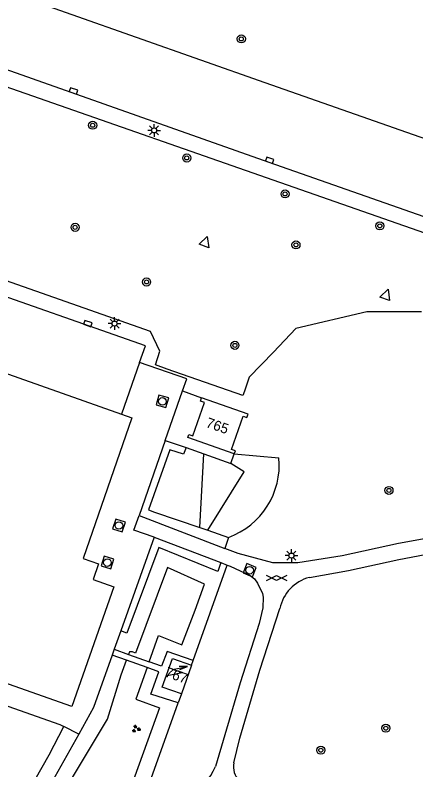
# Model space of a CAD drawing. Extents: x 132999 to 136000, y 398499 to 400501.
# Drawn here: x 133634.9 to 133674.5, y 399202.1 to 399276.7 of the extents above; entities that cross this region are included whole.
import ezdxf

# ---------------------------------------------------------------- set-up
doc = ezdxf.new("R2010")
doc.units = 0
for name, color, linetype in [('gg-anno-huisnummerreeks BGT', 7, 'Continuous'), ('gg-bbg-hoofdgebouw', 7, 'Continuous'), ('gg-knt-verharding', 7, 'Continuous'), ('gt-grn-groengrens', 7, 'Continuous'), ('gt-grn-weggrens', 7, 'Continuous'), ('gt-symb-boom', 7, 'Continuous'), ('gt-symb-gesloten verharding', 7, 'Continuous'), ('gt-symb-groenvak', 7, 'Continuous'), ('gt-symb-kolk', 7, 'Continuous'), ('gt-symb-lichtmast', 7, 'Continuous'), ('gt-symb-rioolschacht', 7, 'Continuous'), ('gt-symb-trafo symbool', 7, 'Continuous'), ('gt-symb-waterafsluiter', 7, 'Continuous')]:
    doc.layers.add(name, color=color, linetype=linetype)

# ---------------------------------------------------------------- blocks, each defined once
blk = doc.blocks.new('gt0-BOOM')
at = {"layer": 'gt-symb-boom'}
for radius in [0.4, 0.2]:
    blk.add_circle((0, 0), radius, dxfattribs=at)
blk = doc.blocks.new('gt0-GRVAK')
at = {"layer": 'gt-symb-groenvak'}
for p, q in [((-0.11, 0.189), (-0.228, 0.24)), ((-0.182, 0.153), (0.088, 0.153)), ((-0.091, 0.211), (-0.156, 0.322)), ((-0.047, 0.214), (-0.047, 0.393)), ((-0.004, 0.211), (0.061, 0.322)), ((0.015, 0.189), (0.133, 0.24)), ((0.262, -0.052), (0.197, 0.059)), ((0.305, -0.049), (0.305, 0.13)), ((0.349, -0.052), (0.414, 0.059)), ((-0.245, -0.228), (-0.363, -0.177)), ((-0.318, -0.264), (-0.047, -0.264)), ((-0.226, -0.206), (-0.291, -0.095)), ((-0.183, -0.203), (-0.183, -0.024)), ((-0.139, -0.206), (-0.074, -0.095)), ((-0.12, -0.228), (-0.002, -0.177)), ((0.243, -0.074), (0.125, -0.023)), ((0.17, -0.11), (0.441, -0.11)), ((0.368, -0.074), (0.486, -0.023))]:
    blk.add_line(p, q, dxfattribs=at)
blk = doc.blocks.new('gt0-RS')
at = {"layer": 'gt-symb-rioolschacht'}
blk.add_lwpolyline([(-0.5, -0.5), (0.5, -0.5), (0.5, 0.5), (-0.5, 0.5)], close=True, dxfattribs=at)
blk.add_circle((0, 0), 0.375, dxfattribs=at)
blk = doc.blocks.new('gt0-WAFSL')
at = {"layer": 'gt-symb-waterafsluiter'}
for p, q in [((-0.5, -0.333), (0, 0.667)), ((0, 0.667), (0.5, -0.333)), ((0.5, -0.333), (-0.5, -0.333))]:
    blk.add_line(p, q, dxfattribs=at)
blk = doc.blocks.new('gt0-KOLK')
at = {"layer": 'gt-symb-kolk'}
blk.add_lwpolyline([(0, 0), (0.375, 0), (0.375, 0.4), (-0.375, 0.4), (-0.375, 0), (0, 0)], dxfattribs=at)
blk = doc.blocks.new('gt0-LMAST')
at = {"layer": 'gt-symb-lichtmast'}
for p, q in [((-0.182, 0.173), (-0.447, 0.438)), ((-0.005, 0.246), (-0.005, 0.621)), ((0.172, 0.173), (0.437, 0.438)), ((-0.255, -0.004), (-0.63, -0.004)), ((-0.182, -0.181), (-0.447, -0.446)), ((-0.005, -0.254), (-0.005, -0.629)), ((0.437, -0.446), (0.172, -0.181)), ((0.245, -0.004), (0.62, -0.004))]:
    blk.add_line(p, q, dxfattribs=at)
blk.add_circle((-0.005, -0.004), 0.25, dxfattribs=at)
blk = doc.blocks.new('gt0-HSP')
at = {"layer": 'gt-symb-trafo symbool'}
for points in [[(0.771, 0.746), (-0.529, -0.004), (0.471, -0.004), (-0.829, -0.754)], [(-0.217, -0.24), (-0.829, -0.754), (-0.077, -0.48)]]:
    blk.add_lwpolyline(points, dxfattribs=at)
blk = doc.blocks.new('gt0-GESVH1')
at = {"layer": 'gt-symb-gesloten verharding'}
for p, q in [((-0.992, -0.261), (0.008, 0.239)), ((0.008, -0.261), (-0.992, 0.239)), ((0.008, 0.239), (1.008, -0.261)), ((1.008, 0.239), (0.008, -0.261))]:
    blk.add_line(p, q, dxfattribs=at)

msp = doc.modelspace()

# ---------------------------------------------------------------- linework, layer by layer
at = {"layer": 'gg-bbg-hoofdgebouw'}
msp.add_line((133652.38, 399212.45), (133651.37, 399209.62), dxfattribs=at)
for points in [[(133579.334, 399259.475), (133578.208, 399256.26), (133590.062, 399252.107), (133591.539, 399256.284), (133645.435, 399237.219)], [(133652.49, 399235.1), (133653.634, 399238.398), (133653.256, 399238.53), (133653.364, 399238.837)], [(133656.59, 399233.32), (133656.697, 399233.624), (133656.31, 399233.76), (133657.469, 399237.052), (133657.847, 399236.92), (133657.954, 399237.227), (133653.364, 399238.837)], [(133645.435, 399237.219), (133646.457, 399236.857), (133641.663, 399222.98), (133643.189, 399222.461), (133642.635, 399220.891)], [(133656.59, 399233.32), (133652, 399234.93), (133652.11, 399235.23), (133652.49, 399235.1)], [(133642.635, 399220.891), (133644.68, 399220.17), (133640.53, 399208.36), (133569.677, 399233.342)], [(133651.37, 399209.62), (133649.48, 399210.26), (133650.49, 399213.09), (133652.38, 399212.45)]]:
    msp.add_lwpolyline(points, dxfattribs=at)
at = {"layer": 'gg-knt-verharding'}
for p, q in [((133649.776, 399234.65), (133651.482, 399239.533)), ((133651.482, 399239.533), (133653.364, 399238.837)), ((133649.776, 399234.65), (133647.18, 399227.219)), ((133649.776, 399234.65), (133651.834, 399233.928)), ((133651.834, 399233.928), (133653.588, 399233.313)), ((133653.588, 399233.313), (133656.259, 399232.376)), ((133656.259, 399232.376), (133656.59, 399233.32)), ((133647.18, 399227.219), (133655.652, 399223.973)), ((133648.673, 399225.079), (133645.384, 399215.819)), ((133648.673, 399225.079), (133655.269, 399222.567)), ((133655.269, 399222.567), (133655.904, 399222.325)), ((133645.384, 399215.819), (133644.741, 399214.008)), ((133644.741, 399214.008), (133644.54, 399213.442)), ((133641.225, 399205.62), (133639.759, 399206.376))]:
    msp.add_line(p, q, dxfattribs=at)
for points in [[(133771.329, 399233.906), (133768.601, 399234.632), (133745.269, 399241.392), (133716.806, 399250.305), (133688.288, 399259.917), (133659.647, 399269.976), (133602.401, 399290.135), (133545.88, 399309.99), (133506.955, 399323.72), (133486.751, 399330.908)], [(133479.86, 399325.46), (133495.399, 399320.086), (133559.263, 399297.64), (133579.582, 399290.434), (133599.962, 399283.266), (133620.307, 399276.145), (133660.016, 399262.132), (133680.397, 399254.969), (133701.754, 399247.622), (133723.196, 399240.624), (133744.786, 399233.916), (133758.432, 399229.947)], [(133647.242, 399242.334), (133647.82, 399243.97), (133594.332, 399262.752)], [(133651.482, 399239.533), (133651.893, 399240.709), (133647.242, 399242.334)], [(133570.41, 399230.877), (133639.367, 399206.578), (133639.759, 399206.376)], [(133648.673, 399225.079), (133646.677, 399225.778), (133647.18, 399227.219)], [(133675.901, 399225.006), (133672.827, 399224.465), (133667.262, 399223.246), (133662.863, 399222.555), (133660.402, 399222.534), (133656.987, 399223.462), (133655.652, 399223.973)], [(133664.014, 399221.103), (133667.88, 399221.804), (133672.853, 399222.892), (133675.459, 399223.372), (133676.528, 399223.531)], [(133655.904, 399222.325), (133656.175, 399222.222), (133658.164, 399221.307), (133658.595, 399220.964), (133658.889, 399220.551), (133659.367, 399219.51), (133659.451, 399219.171), (133659.424, 399218.09), (133659.035, 399216.568), (133657.173, 399210.695), (133654.74, 399202.423)], [(133656.56, 399202.788), (133657.139, 399205.239), (133659.111, 399211.93), (133661.084, 399218.022)], [(133644.54, 399213.442), (133642.7, 399208.26), (133641.225, 399205.62)], [(133635.281, 399198.716), (133636.201, 399199.954), (133636.921, 399201.14), (133638.321, 399203.592), (133639.759, 399206.376)], [(133641.225, 399205.62), (133638.867, 399201.399), (133636.591, 399197.857)]]:
    msp.add_lwpolyline(points, dxfattribs=at)
for centre, radius, start, end in [((133665.053, 399217.181), 4.057, 104.83785, 168.04015), ((133658.472, 399202.376), 1.956, 167.82997, 224.17164), ((133648.728, 399205.117), 6.588, 301.43707, 335.86208)]:
    msp.add_arc(centre, radius, start, end, dxfattribs=at)
at = {"layer": 'gt-grn-groengrens'}
for p, q in [((133653.203, 399226.024), (133653.588, 399233.313)), ((133656.59, 399233.32), (133661.005, 399232.927)), ((133653.203, 399226.024), (133653.967, 399225.765)), ((133653.967, 399225.765), (133656.027, 399225.067)), ((133656.027, 399225.067), (133655.652, 399223.973)), ((133652.544, 399212.909), (133655.904, 399222.325)), ((133644.741, 399214.008), (133646.145, 399213.505)), ((133645.945, 399212.939), (133644.54, 399213.442)), ((133647.987, 399212.208), (133645.945, 399212.939)), ((133646.145, 399213.505), (133648.188, 399212.773)), ((133652.38, 399212.45), (133652.544, 399212.909)), ((133651.37, 399209.62), (133651.05, 399208.724)), ((133646.937, 399197.197), (133651.05, 399208.724))]:
    msp.add_line(p, q, dxfattribs=at)
for points in [[(133480.789, 399323.732), (133514.266, 399311.968), (133566.026, 399293.658), (133622.297, 399273.676), (133674.718, 399255.372), (133708.103, 399243.677), (133754.686, 399228.738), (133757.903, 399228.105)], [(133675.091, 399247.341), (133669.699, 399247.341), (133662.667, 399245.694), (133660.472, 399243.376), (133658.052, 399240.885), (133657.597, 399239.52), (133657.423, 399239.07), (133649.954, 399241.695), (133648.809, 399242.12), (133649.234, 399243.47), (133648.318, 399245.385), (133595.759, 399263.88), (133598.629, 399272.137), (133582.991, 399277.642), (133582.389, 399275.837), (133551.925, 399286.505), (133551.757, 399286.027), (133504.712, 399302.611), (133503.415, 399303.03), (133502.352, 399303.211), (133501.669, 399303.302)], [(133651.834, 399233.928), (133651.562, 399233.269), (133650.236, 399233.712), (133648.113, 399227.786), (133648.723, 399227.543), (133653.203, 399226.024)], [(133653.967, 399225.765), (133657.576, 399231.554), (133656.259, 399232.376)], [(133655.269, 399222.567), (133654.952, 399221.689), (133649.144, 399224.054), (133645.975, 399215.588), (133645.384, 399215.819)], [(133648.188, 399212.773), (133649.118, 399215.38), (133651.404, 399214.448), (133652.726, 399217.885), (133653.634, 399220.43), (133650.006, 399222.077), (133646.847, 399213.638), (133646.532, 399213.761), (133646.236, 399213.761), (133646.145, 399213.505)], [(133652.544, 399212.909), (133649.958, 399213.784), (133649.397, 399212.34), (133648.188, 399212.773)], [(133647.987, 399212.208), (133646.871, 399209.08), (133649.202, 399208.219), (133645.908, 399199.103), (133640.916, 399197.677), (133638.046, 399196.967), (133639.027, 399198.705), (133644.076, 399207.119), (133645.426, 399211.47), (133645.945, 399212.939)], [(133651.05, 399208.724), (133648.362, 399209.584), (133649.146, 399211.793), (133647.987, 399212.208)]]:
    msp.add_lwpolyline(points, dxfattribs=at)
msp.add_arc((133653.41, 399232.231), 7.627, 290.06784, 5.23727, dxfattribs=at)
at = {"layer": 'gt-grn-weggrens'}
msp.add_line((133647.242, 399242.334), (133645.435, 399237.219), dxfattribs=at)

# ---------------------------------------------------------------- block references
at = {"layer": 'gt-symb-boom'}
for p in [(133657.284, 399274.305), (133642.6, 399265.775), (133651.897, 399262.545), (133661.61, 399258.992), (133670.972, 399255.835), (133671.87, 399229.703), (133665.141, 399204.04)]:
    msp.add_blockref('gt0-BOOM', p, dxfattribs=at)
for p, rotation in [((133640.867, 399255.693), -19.39552831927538), ((133662.682, 399253.956), -9.029198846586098), ((133647.924, 399250.294), -19.395528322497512), ((133656.655, 399244.032), -19.395528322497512), ((133671.564, 399206.213), 160.5504312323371)]:
    msp.add_blockref('gt0-BOOM', p, dxfattribs=dict(at, rotation=rotation))
at = {"layer": 'gt-symb-gesloten verharding'}
msp.add_blockref('gt0-GESVH1', (133660.762, 399221.068), dxfattribs=at)
at = {"layer": 'gt-symb-groenvak'}
msp.add_blockref('gt0-GRVAK', (133646.875, 399206.144), dxfattribs=at)
at = {"layer": 'gt-symb-kolk'}
for p, rotation in [((133640.645, 399268.977), -19.465998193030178), ((133660.016, 399262.132), -19.363932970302), ((133642.065, 399245.994), -19.395528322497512)]:
    msp.add_blockref('gt0-KOLK', p, dxfattribs=dict(at, rotation=rotation))
at = {"layer": 'gt-symb-lichtmast'}
for p in [(133648.671, 399265.269), (133644.768, 399246.19), (133662.234, 399223.271)]:
    msp.add_blockref('gt0-LMAST', p, dxfattribs=at)
at = {"layer": 'gt-symb-rioolschacht'}
for p, rotation in [((133649.489, 399238.501), 163.2678397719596), ((133645.2, 399226.237), 71.51067367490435), ((133644.057, 399222.574), 72.54344186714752), ((133658.109, 399221.818), 67.70853628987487)]:
    msp.add_blockref('gt0-RS', p, dxfattribs=dict(at, rotation=rotation))
at = {"layer": 'gt-symb-trafo symbool', "rotation": 161.27513193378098}
msp.add_blockref('gt0-HSP', (133650.929, 399211.868), dxfattribs=at)
at = {"layer": 'gt-symb-waterafsluiter', "rotation": -19.395528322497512}
for p in [(133653.7, 399254.161), (133671.56, 399248.942)]:
    msp.add_blockref('gt0-WAFSL', p, dxfattribs=at)

# ---------------------------------------------------------------- texts
at = {"layer": 'gg-anno-huisnummerreeks BGT'}
for s, rotation, p in [('765', 340.7, (133653.714, 399235.989)), ('767', 340.4, (133649.662, 399211.345))]:
    msp.add_text(s, height=1, rotation=rotation, dxfattribs=at).set_placement(p)

doc.saveas('drawing.dxf')
